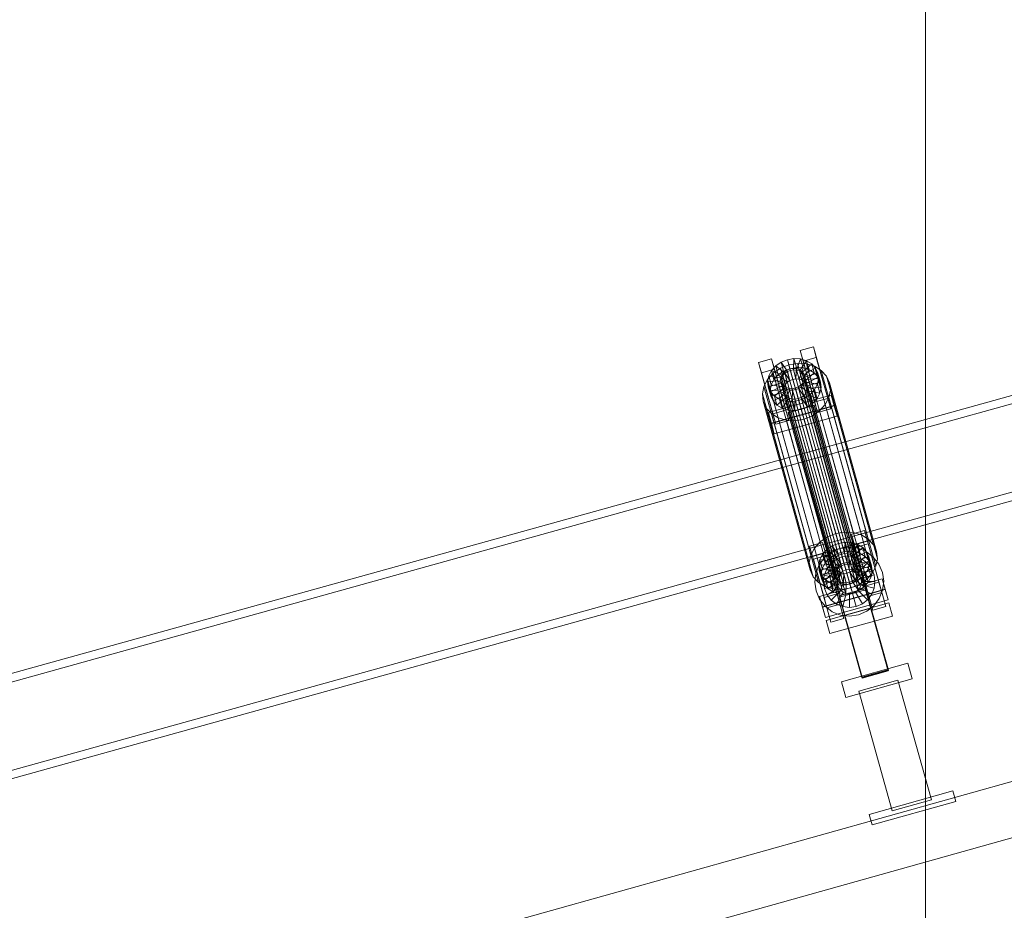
# Model space of a CAD drawing. Header units: millimetres. Extents: x -2233 to 61924, y -68080 to 6847.
# Tile 676 of 1022: x 6982 to 7708, y 1995 to 2652. Entities that reach past the tile are written whole.
import ezdxf

# ---------------------------------------------------------------- set-up
doc = ezdxf.new("R2010")
doc.units = ezdxf.units.MM
doc.layers.add('COTAS_P', color=1, linetype='Continuous', lineweight=0)
doc.layers.add('lateral_C01', color=7, linetype='Continuous', lineweight=0)
doc.dimstyles.new('R19_100', dxfattribs={"dimtxt": 250, "dimasz": 150, "dimexe": 150, "dimexo": 80, "dimgap": 100, "dimtad": 1, "dimtih": 1, "dimtoh": 1, "dimdsep": 46, "dimcen": 0.09, "dimadec": 0, "dimazin": 0, "dimtfac": 1, "dimtdec": 4, "dimtofl": 0, "dimtmove": 0, "dimatfit": 3, "dimfxl": 1, "dimtolj": 1, "dimtzin": 0, "dimarcsym": 0})

# ---------------------------------------------------------------- blocks, each defined once
blk = doc.blocks.new('DIM_R27_1')
at = {"layer": 'COTAS_P'}
for p, q in [((807.35, 1106.67), (9950.73, 3666.67)), ((9950.73, 3666.67), (9794.15, 3669.56)), ((9950.73, 3666.67), (9818.41, 3582.9)), ((10193.38, 2800), (9950.73, 3666.67)), ((807.35, 1106.67), (939.66, 1190.45)), ((1050, 240), (807.35, 1106.67)), ((807.35, 1106.67), (963.92, 1103.78))]:
    blk.add_line(p, q, dxfattribs=at)
blk.add_text('9495 P', height=250, rotation=15.64139, dxfattribs=at).set_placement((5352.08, 2482.97))
blk = doc.blocks.new('DIM_R27_24')
at = {"layer": 'COTAS_P'}
for p, q in [((6950, 4000), (7650, 4000)), ((7650, 4000), (7605, 3850)), ((7650, 1400), (7650, 4000)), ((7650, 4000), (7695, 3850)), ((7650, 1400), (7605, 1550)), ((7650, 1400), (7695, 1550)), ((6950, 1400), (7650, 1400))]:
    blk.add_line(p, q, dxfattribs=at)
blk.add_text('2600 P', height=250, rotation=90, dxfattribs=at).set_placement((7550, 2700))

msp = doc.modelspace()

# ---------------------------------------------------------------- linework, layer by layer
at = {"layer": 'lateral_C01'}
for p, q in [((8144.954, 2494.743), (7566.897, 2333.96)), ((7568.505, 2328.179), (8146.562, 2488.963)), ((7585.341, 2267.648), (8163.398, 2428.431)), ((8165.006, 2422.651), (7586.949, 2261.867)), ((7557.752, 2407.707), (7567.382, 2410.403)), ((7567.382, 2410.403), (7569.534, 2402.667)), ((7578.015, 2372.549), (7567.382, 2410.403)), ((7526.937, 2399.079), (7536.567, 2401.775)), ((7536.567, 2401.775), (7538.719, 2394.039)), ((7547.2, 2363.921), (7536.567, 2401.775)), ((7548.2, 2401.034), (7553.078, 2401.849)), ((7552.726, 2393.534), (7553.078, 2401.849)), ((7553.078, 2401.849), (7557.912, 2401.588)), ((7553.078, 2401.849), (7554.923, 2395.218)), ((7559.904, 2399.971), (7557.752, 2407.707)), ((7557.752, 2407.707), (7568.385, 2369.853)), ((7569.534, 2402.667), (7559.904, 2399.971)), ((7569.534, 2402.667), (7580.167, 2364.812)), ((7529.089, 2391.343), (7526.937, 2399.079)), ((7526.937, 2399.079), (7537.57, 2361.225)), ((7536.495, 2393.023), (7539.615, 2396.465)), ((7537.765, 2391.132), (7543.102, 2394.785)), ((7539.615, 2396.465), (7543.607, 2399.198)), ((7546.348, 2390.984), (7539.615, 2396.465)), ((7539.615, 2396.465), (7541.46, 2389.834)), ((7543.102, 2394.785), (7549.241, 2397.24)), ((7543.102, 2394.785), (7577.685, 2270.45)), ((7543.607, 2399.198), (7548.2, 2401.034)), ((7548.24, 2392.278), (7543.607, 2399.198)), ((7543.607, 2399.198), (7545.452, 2392.566)), ((7550.415, 2393.148), (7548.2, 2401.034)), ((7548.2, 2401.034), (7550.044, 2394.403)), ((7549.241, 2397.24), (7555.763, 2398.33)), ((7549.241, 2397.24), (7583.824, 2272.905)), ((7554.923, 2395.218), (7550.044, 2394.403)), ((7550.107, 2394.253), (7552.418, 2394.639)), ((7552.418, 2394.639), (7554.708, 2394.515)), ((7552.418, 2394.639), (7592.535, 2250.411)), ((7554.923, 2395.218), (7554.57, 2386.903)), ((7554.708, 2394.515), (7556.82, 2393.89)), ((7554.708, 2394.515), (7594.824, 2250.287)), ((7559.756, 2394.957), (7554.923, 2395.218)), ((7555.015, 2393.41), (7557.912, 2401.588)), ((7555.763, 2398.33), (7562.225, 2397.98)), ((7555.763, 2398.33), (7590.346, 2273.995)), ((7559.756, 2394.957), (7556.86, 2386.779)), ((7557.127, 2392.785), (7562.37, 2400.268)), ((7557.912, 2401.588), (7562.37, 2400.268)), ((7557.912, 2401.588), (7559.756, 2394.957)), ((7558.917, 2391.7), (7566.149, 2397.978)), ((7564.214, 2393.636), (7559.756, 2394.957)), ((7570.537, 2362.116), (7559.904, 2399.971)), ((7560.264, 2390.231), (7568.992, 2394.876)), ((7562.225, 2397.98), (7568.184, 2396.215)), ((7562.225, 2397.98), (7596.808, 2273.645)), ((7562.37, 2400.268), (7566.149, 2397.978)), ((7562.37, 2400.268), (7564.214, 2393.636)), ((7566.149, 2397.978), (7568.992, 2394.876)), ((7566.149, 2397.978), (7567.994, 2391.347)), ((7568.184, 2396.215), (7573.237, 2393.155)), ((7568.184, 2396.215), (7602.768, 2271.88)), ((7568.992, 2394.876), (7570.705, 2391.173)), ((7568.992, 2394.876), (7570.836, 2388.245)), ((7538.719, 2394.039), (7529.089, 2391.343)), ((7539.722, 2353.488), (7529.089, 2391.343)), ((7533.594, 2386.53), (7537.765, 2391.132)), ((7533.646, 2384.98), (7534.459, 2389.106)), ((7534.459, 2389.106), (7536.495, 2393.023)), ((7543.906, 2387.497), (7534.459, 2389.106)), ((7534.459, 2389.106), (7536.303, 2382.474)), ((7544.87, 2389.353), (7536.495, 2393.023)), ((7536.495, 2393.023), (7538.339, 2386.392)), ((7537.765, 2391.132), (7572.348, 2266.797)), ((7541.46, 2389.834), (7538.339, 2386.392)), ((7538.719, 2394.039), (7549.352, 2356.185)), ((7545.452, 2392.566), (7541.46, 2389.834)), ((7541.46, 2389.834), (7548.193, 2384.352)), ((7543.214, 2386.648), (7543.599, 2388.603)), ((7543.906, 2387.497), (7543.521, 2385.543)), ((7543.599, 2388.603), (7544.563, 2390.458)), ((7543.599, 2388.603), (7583.715, 2244.374)), ((7544.87, 2389.353), (7543.906, 2387.497)), ((7545.75, 2380.866), (7543.906, 2387.497)), ((7544.563, 2390.458), (7546.041, 2392.089)), ((7544.563, 2390.458), (7584.679, 2246.23)), ((7546.348, 2390.984), (7544.87, 2389.353)), ((7546.715, 2382.722), (7544.87, 2389.353)), ((7550.044, 2394.403), (7545.452, 2392.566)), ((7545.452, 2392.566), (7550.084, 2385.647)), ((7546.041, 2392.089), (7547.932, 2393.383)), ((7546.041, 2392.089), (7586.157, 2247.86)), ((7548.24, 2392.278), (7546.348, 2390.984)), ((7548.193, 2384.352), (7546.348, 2390.984)), ((7547.932, 2393.383), (7550.107, 2394.253)), ((7547.932, 2393.383), (7588.048, 2249.155)), ((7550.415, 2393.148), (7548.24, 2392.278)), ((7550.084, 2385.647), (7548.24, 2392.278)), ((7550.044, 2394.403), (7552.259, 2386.517)), ((7550.107, 2394.253), (7590.224, 2250.025)), ((7552.726, 2393.534), (7550.415, 2393.148)), ((7552.259, 2386.517), (7550.415, 2393.148)), ((7555.015, 2393.41), (7552.726, 2393.534)), ((7554.57, 2386.903), (7552.726, 2393.534)), ((7557.127, 2392.785), (7555.015, 2393.41)), ((7556.86, 2386.779), (7555.015, 2393.41)), ((7556.82, 2393.89), (7558.61, 2392.806)), ((7556.82, 2393.89), (7596.936, 2249.662)), ((7558.917, 2391.7), (7557.127, 2392.785)), ((7558.971, 2386.153), (7557.127, 2392.785)), ((7558.61, 2392.806), (7559.956, 2391.336)), ((7558.61, 2392.806), (7598.726, 2248.577)), ((7560.264, 2390.231), (7558.917, 2391.7)), ((7560.762, 2385.069), (7558.917, 2391.7)), ((7564.214, 2393.636), (7558.971, 2386.153)), ((7559.956, 2391.336), (7560.768, 2389.582)), ((7559.956, 2391.336), (7600.073, 2247.108)), ((7561.075, 2388.477), (7560.264, 2390.231)), ((7562.108, 2383.6), (7560.264, 2390.231)), ((7560.988, 2387.662), (7560.603, 2385.708)), ((7567.994, 2391.347), (7560.762, 2385.069)), ((7560.768, 2389.582), (7560.988, 2387.662)), ((7600.884, 2245.353), (7560.768, 2389.582)), ((7560.988, 2387.662), (7601.105, 2243.434)), ((7570.705, 2391.173), (7561.075, 2388.477)), ((7561.075, 2388.477), (7562.919, 2381.845)), ((7561.296, 2386.557), (7561.075, 2388.477)), ((7570.836, 2388.245), (7562.108, 2383.6)), ((7567.994, 2391.347), (7564.214, 2393.636)), ((7570.836, 2388.245), (7567.994, 2391.347)), ((7572.549, 2384.542), (7570.705, 2391.173)), ((7570.705, 2391.173), (7571.171, 2387.12)), ((7572.549, 2384.542), (7570.836, 2388.245)), ((7573.237, 2393.155), (7577.037, 2389.008)), ((7573.237, 2393.155), (7607.82, 2268.82)), ((7577.037, 2389.008), (7579.327, 2384.057)), ((7577.037, 2389.008), (7611.62, 2264.673)), ((7529.785, 2375.778), (7530.872, 2381.293)), ((7530.872, 2381.293), (7533.594, 2386.53)), ((7530.872, 2381.293), (7565.455, 2256.959)), ((7533.594, 2386.53), (7568.177, 2262.196)), ((7543.521, 2385.543), (7533.646, 2384.98)), ((7533.646, 2384.98), (7535.491, 2378.349)), ((7534.112, 2380.927), (7533.646, 2384.98)), ((7543.742, 2383.623), (7534.112, 2380.927)), ((7534.112, 2380.927), (7535.956, 2374.296)), ((7535.825, 2377.224), (7534.112, 2380.927)), ((7536.303, 2382.474), (7535.491, 2378.349)), ((7544.553, 2381.869), (7535.825, 2377.224)), ((7538.339, 2386.392), (7536.303, 2382.474)), ((7536.303, 2382.474), (7545.75, 2380.866)), ((7538.339, 2386.392), (7546.715, 2382.722)), ((7545.9, 2380.4), (7538.668, 2374.122)), ((7543.434, 2384.729), (7543.214, 2386.648)), ((7543.214, 2386.648), (7583.33, 2242.42)), ((7544.246, 2382.974), (7543.434, 2384.729)), ((7543.434, 2384.729), (7583.551, 2240.5)), ((7545.365, 2378.912), (7543.521, 2385.543)), ((7543.521, 2385.543), (7543.742, 2383.623)), ((7545.586, 2376.992), (7543.742, 2383.623)), ((7543.742, 2383.623), (7544.553, 2381.869)), ((7545.592, 2381.505), (7544.246, 2382.974)), ((7544.246, 2382.974), (7584.362, 2238.746)), ((7546.397, 2375.238), (7544.553, 2381.869)), ((7544.553, 2381.869), (7545.9, 2380.4)), ((7545.365, 2378.912), (7545.75, 2380.866)), ((7547.382, 2380.421), (7545.592, 2381.505)), ((7545.592, 2381.505), (7585.709, 2237.277)), ((7545.75, 2380.866), (7546.715, 2382.722)), ((7547.744, 2373.769), (7545.9, 2380.4)), ((7545.9, 2380.4), (7547.69, 2379.315)), ((7546.715, 2382.722), (7548.193, 2384.352)), ((7549.494, 2379.795), (7547.382, 2380.421)), ((7547.382, 2380.421), (7587.499, 2236.192)), ((7548.193, 2384.352), (7550.084, 2385.647)), ((7550.084, 2385.647), (7552.259, 2386.517)), ((7554.095, 2380.058), (7551.784, 2379.671)), ((7552.259, 2386.517), (7554.57, 2386.903)), ((7556.27, 2380.927), (7554.095, 2380.058)), ((7554.095, 2380.058), (7594.211, 2235.829)), ((7554.57, 2386.903), (7556.86, 2386.779)), ((7558.161, 2382.222), (7556.27, 2380.927)), ((7556.27, 2380.927), (7596.386, 2236.699)), ((7556.577, 2379.822), (7558.468, 2381.117)), ((7556.86, 2386.779), (7558.971, 2386.153)), ((7559.639, 2383.852), (7558.161, 2382.222)), ((7558.161, 2382.222), (7598.277, 2237.993)), ((7558.468, 2381.117), (7559.946, 2382.747)), ((7558.468, 2381.117), (7565.201, 2375.635)), ((7560.313, 2374.485), (7558.468, 2381.117)), ((7558.971, 2386.153), (7560.762, 2385.069)), ((7560.603, 2385.708), (7559.639, 2383.852)), ((7559.639, 2383.852), (7599.755, 2239.624)), ((7559.946, 2382.747), (7560.911, 2384.603)), ((7559.946, 2382.747), (7568.322, 2379.077)), ((7561.791, 2376.116), (7559.946, 2382.747)), ((7560.603, 2385.708), (7600.72, 2241.48)), ((7560.762, 2385.069), (7562.108, 2383.6)), ((7560.911, 2384.603), (7561.296, 2386.557)), ((7560.911, 2384.603), (7570.358, 2382.994)), ((7562.755, 2377.971), (7560.911, 2384.603)), ((7561.296, 2386.557), (7571.171, 2387.12)), ((7563.14, 2379.926), (7561.296, 2386.557)), ((7562.108, 2383.6), (7562.919, 2381.845)), ((7562.919, 2381.845), (7572.549, 2384.542)), ((7562.919, 2381.845), (7563.14, 2379.926)), ((7573.015, 2380.489), (7563.14, 2379.926)), ((7570.358, 2382.994), (7568.322, 2379.077)), ((7571.171, 2387.12), (7570.358, 2382.994)), ((7570.358, 2382.994), (7572.202, 2376.363)), ((7571.171, 2387.12), (7573.015, 2380.489)), ((7572.202, 2376.363), (7573.015, 2380.489)), ((7573.015, 2380.489), (7572.549, 2384.542)), ((7579.327, 2384.057), (7579.95, 2378.639)), ((7613.91, 2259.722), (7579.327, 2384.057)), ((7530.408, 2370.36), (7529.785, 2375.778)), ((7529.785, 2375.778), (7564.368, 2251.443)), ((7534.238, 2361.993), (7580.461, 2374.935)), ((7535.491, 2378.349), (7545.365, 2378.912)), ((7535.491, 2378.349), (7535.956, 2374.296)), ((7535.825, 2377.224), (7537.669, 2370.593)), ((7538.668, 2374.122), (7535.825, 2377.224)), ((7535.956, 2374.296), (7545.586, 2376.992)), ((7535.956, 2374.296), (7537.669, 2370.593)), ((7537.669, 2370.593), (7546.397, 2375.238)), ((7538.668, 2374.122), (7540.512, 2367.49)), ((7542.447, 2371.832), (7538.668, 2374.122)), ((7540.512, 2367.49), (7547.744, 2373.769)), ((7547.69, 2379.315), (7542.447, 2371.832)), ((7545.586, 2376.992), (7545.365, 2378.912)), ((7546.397, 2375.238), (7545.586, 2376.992)), ((7547.744, 2373.769), (7546.397, 2375.238)), ((7549.802, 2378.69), (7546.905, 2370.512)), ((7549.534, 2372.684), (7547.69, 2379.315)), ((7547.69, 2379.315), (7549.802, 2378.69)), ((7549.534, 2372.684), (7547.744, 2373.769)), ((7551.784, 2379.671), (7549.494, 2379.795)), ((7549.494, 2379.795), (7589.61, 2235.567)), ((7551.646, 2372.059), (7549.802, 2378.69)), ((7549.802, 2378.69), (7552.091, 2378.566)), ((7552.091, 2378.566), (7551.738, 2370.251)), ((7551.784, 2379.671), (7591.9, 2235.443)), ((7552.091, 2378.566), (7554.402, 2378.952)), ((7553.935, 2371.935), (7552.091, 2378.566)), ((7554.402, 2378.952), (7556.577, 2379.822)), ((7554.402, 2378.952), (7556.617, 2371.066)), ((7556.246, 2372.321), (7554.402, 2378.952)), ((7558.422, 2373.191), (7556.246, 2372.321)), ((7556.577, 2379.822), (7561.209, 2372.902)), ((7558.422, 2373.191), (7556.577, 2379.822)), ((7561.209, 2372.902), (7556.617, 2371.066)), ((7560.313, 2374.485), (7558.422, 2373.191)), ((7563.054, 2366.271), (7558.422, 2373.191)), ((7561.791, 2376.116), (7560.313, 2374.485)), ((7567.046, 2369.004), (7560.313, 2374.485)), ((7565.201, 2375.635), (7561.209, 2372.902)), ((7561.209, 2372.902), (7563.054, 2366.271)), ((7562.755, 2377.971), (7561.791, 2376.116)), ((7570.166, 2372.446), (7561.791, 2376.116)), ((7563.14, 2379.926), (7562.755, 2377.971)), ((7572.202, 2376.363), (7562.755, 2377.971)), ((7568.322, 2379.077), (7565.201, 2375.635)), ((7565.201, 2375.635), (7567.046, 2369.004)), ((7568.322, 2379.077), (7570.166, 2372.446)), ((7570.166, 2372.446), (7572.202, 2376.363)), ((7578.863, 2373.124), (7576.142, 2367.887)), ((7579.95, 2378.639), (7578.863, 2373.124)), ((7578.863, 2373.124), (7613.446, 2248.789)), ((7579.95, 2378.639), (7614.533, 2254.304)), ((7580.461, 2374.935), (7582.613, 2367.198)), ((7582.676, 2367.048), (7580.461, 2374.935)), ((7532.698, 2365.409), (7530.408, 2370.36)), ((7530.408, 2370.36), (7564.991, 2246.025)), ((7582.613, 2367.198), (7536.39, 2354.257)), ((7582.676, 2367.048), (7536.453, 2354.107)), ((7537.669, 2370.593), (7540.512, 2367.49)), ((7540.512, 2367.49), (7544.291, 2365.201)), ((7542.447, 2371.832), (7544.291, 2365.201)), ((7546.905, 2370.512), (7542.447, 2371.832)), ((7544.291, 2365.201), (7549.534, 2372.684)), ((7546.905, 2370.512), (7548.75, 2363.881)), ((7551.738, 2370.251), (7546.905, 2370.512)), ((7548.75, 2363.881), (7551.646, 2372.059)), ((7548.761, 2362.022), (7568.021, 2367.415)), ((7568.089, 2367.17), (7548.83, 2361.777)), ((7551.646, 2372.059), (7549.534, 2372.684)), ((7553.935, 2371.935), (7551.646, 2372.059)), ((7556.617, 2371.066), (7551.738, 2370.251)), ((7551.738, 2370.251), (7553.583, 2363.62)), ((7553.583, 2363.62), (7553.935, 2371.935)), ((7556.246, 2372.321), (7553.935, 2371.935)), ((7558.462, 2364.435), (7556.246, 2372.321)), ((7556.617, 2371.066), (7558.462, 2364.435)), ((7558.462, 2364.435), (7563.054, 2366.271)), ((7563.054, 2366.271), (7567.046, 2369.004)), ((7567.046, 2369.004), (7570.166, 2372.446)), ((7568.021, 2367.415), (7568.089, 2367.17)), ((7622.652, 2172.304), (7568.021, 2367.415)), ((7568.089, 2367.17), (7622.721, 2172.059)), ((7578.015, 2372.549), (7568.385, 2369.853)), ((7568.385, 2369.853), (7570.537, 2362.116)), ((7576.142, 2367.887), (7571.97, 2363.285)), ((7576.142, 2367.887), (7610.725, 2243.552)), ((7580.167, 2364.812), (7578.015, 2372.549)), ((7582.613, 2367.198), (7584.828, 2359.312)), ((7584.828, 2359.312), (7582.676, 2367.048)), ((7536.498, 2361.262), (7532.698, 2365.409)), ((7532.698, 2365.409), (7567.281, 2241.074)), ((7536.39, 2354.257), (7534.238, 2361.993)), ((7534.238, 2361.993), (7536.453, 2354.107)), ((7541.551, 2358.202), (7536.498, 2361.262)), ((7536.498, 2361.262), (7571.081, 2236.927)), ((7547.2, 2363.921), (7537.57, 2361.225)), ((7537.57, 2361.225), (7539.722, 2353.488)), ((7538.605, 2346.371), (7584.828, 2359.312)), ((7544.291, 2365.201), (7548.75, 2363.881)), ((7549.352, 2356.185), (7547.2, 2363.921)), ((7548.75, 2363.881), (7553.583, 2363.62)), ((7548.83, 2361.777), (7548.761, 2362.022)), ((7603.393, 2166.912), (7548.761, 2362.022)), ((7603.462, 2166.666), (7548.83, 2361.777)), ((7553.583, 2363.62), (7558.462, 2364.435)), ((7566.633, 2359.632), (7560.494, 2357.177)), ((7571.97, 2363.285), (7566.633, 2359.632)), ((7566.633, 2359.632), (7601.216, 2235.297)), ((7570.537, 2362.116), (7580.167, 2364.812)), ((7571.97, 2363.285), (7606.553, 2238.95)), ((7538.605, 2346.371), (7536.39, 2354.257)), ((7536.453, 2354.107), (7538.605, 2346.371)), ((7539.722, 2353.488), (7549.352, 2356.185)), ((7547.511, 2356.437), (7541.551, 2358.202)), ((7541.551, 2358.202), (7576.134, 2233.867)), ((7553.972, 2356.087), (7547.511, 2356.437)), ((7547.511, 2356.437), (7582.094, 2232.102)), ((7560.494, 2357.177), (7553.972, 2356.087)), ((7553.972, 2356.087), (7588.555, 2231.753)), ((7560.494, 2357.177), (7595.077, 2232.842)), ((7566.897, 2333.96), (6622.738, 2071.346)), ((7585.341, 2267.648), (7566.897, 2333.96)), ((7566.897, 2333.96), (7568.505, 2328.179)), ((6624.345, 2065.566), (7568.505, 2328.179)), ((7568.505, 2328.179), (7586.949, 2261.867)), ((7217.04, 1951.095), (8372.601, 2274.634)), ((7583.824, 2272.905), (7577.685, 2270.45)), ((7590.346, 2273.995), (7583.824, 2272.905)), ((7596.808, 2273.645), (7590.346, 2273.995)), ((7595.41, 2272.32), (7605.039, 2275.016)), ((7597.561, 2264.584), (7595.41, 2272.32)), ((7595.41, 2272.32), (7606.042, 2234.466)), ((7602.768, 2271.88), (7596.808, 2273.645)), ((7607.82, 2268.82), (7602.768, 2271.88)), ((7605.039, 2275.016), (7607.191, 2267.28)), ((7615.672, 2237.162), (7605.039, 2275.016)), ((6641.182, 2005.035), (7585.341, 2267.648)), ((7564.595, 2263.693), (7574.224, 2266.389)), ((7572.348, 2266.797), (7568.177, 2262.196)), ((7577.685, 2270.45), (7572.348, 2266.797)), ((7574.224, 2266.389), (7576.376, 2258.652)), ((7584.857, 2228.534), (7574.224, 2266.389)), ((7581.265, 2263.811), (7585.857, 2265.647)), ((7585.857, 2265.647), (7590.736, 2266.463)), ((7588.072, 2257.761), (7585.857, 2265.647)), ((7585.857, 2265.647), (7587.701, 2259.016)), ((7590.383, 2258.147), (7590.736, 2266.463)), ((7590.736, 2266.463), (7595.569, 2266.201)), ((7590.736, 2266.463), (7592.58, 2259.831)), ((7592.672, 2258.023), (7595.569, 2266.201)), ((7594.784, 2257.398), (7600.027, 2264.881)), ((7595.569, 2266.201), (7600.027, 2264.881)), ((7595.569, 2266.201), (7597.413, 2259.57)), ((7607.191, 2267.28), (7597.561, 2264.584)), ((7608.194, 2226.729), (7597.561, 2264.584)), ((7598.189, 2262.522), (7607.819, 2265.218)), ((7600.027, 2264.881), (7603.806, 2262.592)), ((7600.027, 2264.881), (7601.871, 2258.25)), ((7607.191, 2267.28), (7617.824, 2229.426)), ((7620.76, 2218.996), (7607.819, 2265.218)), ((7611.62, 2264.673), (7607.82, 2268.82)), ((7613.91, 2259.722), (7611.62, 2264.673)), ((7586.949, 2261.867), (6642.79, 1999.254)), ((7565.455, 2256.959), (7564.368, 2251.443)), ((7566.746, 2255.956), (7564.595, 2263.693)), ((7564.595, 2263.693), (7575.227, 2225.838)), ((7568.177, 2262.196), (7565.455, 2256.959)), ((7576.376, 2258.652), (7566.746, 2255.956)), ((7572.116, 2253.719), (7574.152, 2257.636)), ((7574.152, 2257.636), (7577.272, 2261.079)), ((7582.527, 2253.966), (7574.152, 2257.636)), ((7574.152, 2257.636), (7575.996, 2251.005)), ((7575.637, 2255.166), (7580.852, 2259.261)), ((7576.376, 2258.652), (7587.009, 2220.798)), ((7577.272, 2261.079), (7581.265, 2263.811)), ((7584.006, 2255.597), (7577.272, 2261.079)), ((7577.272, 2261.079), (7579.117, 2254.447)), ((7583.109, 2257.18), (7579.117, 2254.447)), ((7580.852, 2259.261), (7586.949, 2261.867)), ((7585.897, 2256.891), (7581.265, 2263.811)), ((7581.265, 2263.811), (7583.109, 2257.18)), ((7587.701, 2259.016), (7583.109, 2257.18)), ((7583.109, 2257.18), (7587.741, 2250.26)), ((7585.897, 2256.891), (7584.006, 2255.597)), ((7588.072, 2257.761), (7585.897, 2256.891)), ((7587.741, 2250.26), (7585.897, 2256.891)), ((7586.949, 2261.867), (7593.513, 2262.806)), ((7592.58, 2259.831), (7587.701, 2259.016)), ((7587.701, 2259.016), (7589.916, 2251.13)), ((7590.383, 2258.147), (7588.072, 2257.761)), ((7589.916, 2251.13), (7588.072, 2257.761)), ((7592.672, 2258.023), (7590.383, 2258.147)), ((7592.227, 2251.516), (7590.383, 2258.147)), ((7592.58, 2259.831), (7592.227, 2251.516)), ((7597.413, 2259.57), (7592.58, 2259.831)), ((7594.784, 2257.398), (7592.672, 2258.023)), ((7594.517, 2251.392), (7592.672, 2258.023)), ((7593.513, 2262.806), (7600.096, 2262.014)), ((7597.413, 2259.57), (7594.517, 2251.392)), ((7596.574, 2256.314), (7594.784, 2257.398)), ((7596.628, 2250.767), (7594.784, 2257.398)), ((7596.574, 2256.314), (7603.806, 2262.592)), ((7601.871, 2258.25), (7596.628, 2250.767)), ((7601.871, 2258.25), (7597.413, 2259.57)), ((7597.921, 2254.844), (7606.649, 2259.49)), ((7598.189, 2262.522), (7611.13, 2216.299)), ((7600.096, 2262.014), (7606.25, 2259.546)), ((7605.651, 2255.961), (7601.871, 2258.25)), ((7603.806, 2262.592), (7606.649, 2259.49)), ((7603.806, 2262.592), (7605.651, 2255.961)), ((7606.25, 2259.546), (7611.556, 2255.568)), ((7606.649, 2259.49), (7608.362, 2255.786)), ((7606.649, 2259.49), (7608.494, 2252.858)), ((7614.533, 2254.304), (7613.91, 2259.722)), ((7564.368, 2251.443), (7564.991, 2246.025)), ((7577.379, 2218.102), (7566.746, 2255.956)), ((7567.374, 2253.894), (7577.004, 2256.59)), ((7567.374, 2253.894), (7580.315, 2207.672)), ((7569.191, 2243.707), (7571.66, 2249.861)), ((7571.303, 2249.593), (7572.116, 2253.719)), ((7581.178, 2250.156), (7571.303, 2249.593)), ((7571.303, 2249.593), (7573.148, 2242.962)), ((7571.769, 2245.541), (7571.303, 2249.593)), ((7571.66, 2249.861), (7575.637, 2255.166)), ((7581.563, 2252.111), (7572.116, 2253.719)), ((7572.116, 2253.719), (7573.96, 2247.088)), ((7575.996, 2251.005), (7573.96, 2247.088)), ((7579.117, 2254.447), (7575.996, 2251.005)), ((7575.996, 2251.005), (7584.372, 2247.335)), ((7589.945, 2210.368), (7577.004, 2256.59)), ((7577.238, 2246.723), (7580.213, 2250.692)), ((7579.117, 2254.447), (7585.85, 2248.966)), ((7580.213, 2250.692), (7584.114, 2253.755)), ((7587.363, 2243.7), (7580.213, 2250.692)), ((7581.563, 2252.111), (7581.178, 2250.156)), ((7583.023, 2243.525), (7581.178, 2250.156)), ((7581.178, 2250.156), (7581.399, 2248.237)), ((7582.527, 2253.966), (7581.563, 2252.111)), ((7583.407, 2245.48), (7581.563, 2252.111)), ((7584.006, 2255.597), (7582.527, 2253.966)), ((7584.372, 2247.335), (7582.527, 2253.966)), ((7585.85, 2248.966), (7584.006, 2255.597)), ((7584.114, 2253.755), (7588.675, 2255.704)), ((7589.21, 2245.151), (7584.114, 2253.755)), ((7585.85, 2248.966), (7587.741, 2250.26)), ((7587.741, 2250.26), (7589.916, 2251.13)), ((7590.224, 2250.025), (7588.048, 2249.155)), ((7588.675, 2255.704), (7593.585, 2256.407)), ((7591.371, 2246.075), (7588.675, 2255.704)), ((7589.916, 2251.13), (7592.227, 2251.516)), ((7592.535, 2250.411), (7590.224, 2250.025)), ((7592.227, 2251.516), (7594.517, 2251.392)), ((7594.824, 2250.287), (7592.535, 2250.411)), ((7593.697, 2246.407), (7593.585, 2256.407)), ((7593.585, 2256.407), (7598.509, 2255.814)), ((7594.517, 2251.392), (7596.628, 2250.767)), ((7596.936, 2249.662), (7594.824, 2250.287)), ((7596.029, 2246.127), (7598.509, 2255.814)), ((7597.921, 2254.844), (7596.574, 2256.314)), ((7598.419, 2249.682), (7596.574, 2256.314)), ((7596.628, 2250.767), (7598.419, 2249.682)), ((7598.726, 2248.577), (7596.936, 2249.662)), ((7598.732, 2253.09), (7597.921, 2254.844)), ((7599.765, 2248.213), (7597.921, 2254.844)), ((7598.21, 2245.252), (7603.113, 2253.968)), ((7605.651, 2255.961), (7598.419, 2249.682)), ((7598.419, 2249.682), (7599.765, 2248.213)), ((7598.509, 2255.814), (7603.113, 2253.968)), ((7598.568, 2249.216), (7598.953, 2251.17)), ((7608.362, 2255.786), (7598.732, 2253.09)), ((7598.732, 2253.09), (7600.577, 2246.459)), ((7598.953, 2251.17), (7598.732, 2253.09)), ((7598.953, 2251.17), (7608.828, 2251.733)), ((7600.797, 2244.539), (7598.953, 2251.17)), ((7608.494, 2252.858), (7599.765, 2248.213)), ((7600.09, 2243.843), (7607.081, 2250.992)), ((7603.113, 2253.968), (7607.081, 2250.992)), ((7608.494, 2252.858), (7605.651, 2255.961)), ((7607.081, 2250.992), (7610.145, 2247.091)), ((7608.828, 2251.733), (7608.015, 2247.608)), ((7610.206, 2249.155), (7608.362, 2255.786)), ((7608.362, 2255.786), (7608.828, 2251.733)), ((7610.206, 2249.155), (7608.494, 2252.858)), ((7608.828, 2251.733), (7610.672, 2245.102)), ((7611.556, 2255.568), (7615.651, 2250.353)), ((7613.446, 2248.789), (7614.533, 2254.304)), ((7615.651, 2250.353), (7618.257, 2244.256)), ((7564.991, 2246.025), (7567.281, 2241.074)), ((7568.399, 2237.123), (7569.191, 2243.707)), ((7581.399, 2248.237), (7571.769, 2245.541)), ((7571.769, 2245.541), (7573.614, 2238.909)), ((7573.482, 2241.837), (7571.769, 2245.541)), ((7573.96, 2247.088), (7573.148, 2242.962)), ((7573.148, 2242.962), (7583.023, 2243.525)), ((7573.148, 2242.962), (7573.614, 2238.909)), ((7582.21, 2246.482), (7573.482, 2241.837)), ((7573.96, 2247.088), (7583.407, 2245.48)), ((7575.391, 2242.12), (7577.238, 2246.723)), ((7583.557, 2245.013), (7576.325, 2238.735)), ((7585.953, 2241.82), (7577.238, 2246.723)), ((7585.347, 2243.929), (7580.104, 2236.446)), ((7583.243, 2241.606), (7581.399, 2248.237)), ((7581.399, 2248.237), (7582.21, 2246.482)), ((7584.054, 2239.851), (7582.21, 2246.482)), ((7582.21, 2246.482), (7583.557, 2245.013)), ((7583.023, 2243.525), (7583.407, 2245.48)), ((7583.243, 2241.606), (7583.023, 2243.525)), ((7583.715, 2244.374), (7583.33, 2242.42)), ((7583.33, 2242.42), (7583.551, 2240.5)), ((7583.407, 2245.48), (7584.372, 2247.335)), ((7585.401, 2238.382), (7583.557, 2245.013)), ((7583.557, 2245.013), (7585.347, 2243.929)), ((7584.679, 2246.23), (7583.715, 2244.374)), ((7584.372, 2247.335), (7585.85, 2248.966)), ((7587.459, 2243.303), (7584.562, 2235.125)), ((7586.157, 2247.86), (7584.679, 2246.23)), ((7587.191, 2237.297), (7585.347, 2243.929)), ((7585.347, 2243.929), (7587.459, 2243.303)), ((7585.953, 2241.82), (7587.363, 2243.7)), ((7588.048, 2249.155), (7586.157, 2247.86)), ((7587.363, 2243.7), (7589.21, 2245.151)), ((7589.303, 2236.672), (7587.459, 2243.303)), ((7587.459, 2243.303), (7589.748, 2243.179)), ((7589.21, 2245.151), (7591.371, 2246.075)), ((7589.748, 2243.179), (7589.395, 2234.864)), ((7589.748, 2243.179), (7592.059, 2243.566)), ((7591.593, 2236.548), (7589.748, 2243.179)), ((7591.371, 2246.075), (7593.697, 2246.407)), ((7592.059, 2243.566), (7594.234, 2244.435)), ((7592.059, 2243.566), (7594.274, 2235.679)), ((7593.904, 2236.934), (7592.059, 2243.566)), ((7593.697, 2246.407), (7596.029, 2246.127)), ((7594.234, 2244.435), (7596.125, 2245.73)), ((7594.234, 2244.435), (7598.866, 2237.516)), ((7596.079, 2237.804), (7594.234, 2244.435)), ((7596.029, 2246.127), (7598.21, 2245.252)), ((7596.125, 2245.73), (7597.603, 2247.36)), ((7596.125, 2245.73), (7602.859, 2240.248)), ((7597.97, 2239.099), (7596.125, 2245.73)), ((7597.603, 2247.36), (7598.568, 2249.216)), ((7597.603, 2247.36), (7605.979, 2243.69)), ((7599.448, 2240.729), (7597.603, 2247.36)), ((7598.21, 2245.252), (7600.09, 2243.843)), ((7598.568, 2249.216), (7608.015, 2247.608)), ((7600.412, 2242.585), (7598.568, 2249.216)), ((7600.073, 2247.108), (7598.726, 2248.577)), ((7600.412, 2242.585), (7599.448, 2240.729)), ((7599.765, 2248.213), (7600.577, 2246.459)), ((7600.884, 2245.353), (7600.073, 2247.108)), ((7600.09, 2243.843), (7601.541, 2241.995)), ((7600.797, 2244.539), (7600.412, 2242.585)), ((7609.859, 2240.976), (7600.412, 2242.585)), ((7600.577, 2246.459), (7610.206, 2249.155)), ((7600.577, 2246.459), (7600.797, 2244.539)), ((7600.72, 2241.48), (7601.105, 2243.434)), ((7610.672, 2245.102), (7600.797, 2244.539)), ((7601.105, 2243.434), (7600.884, 2245.353)), ((7601.541, 2241.995), (7610.145, 2247.091)), ((7612.094, 2242.531), (7602.464, 2239.834)), ((7605.979, 2243.69), (7602.859, 2240.248)), ((7608.015, 2247.608), (7605.979, 2243.69)), ((7605.979, 2243.69), (7607.823, 2237.059)), ((7606.553, 2238.95), (7610.725, 2243.552)), ((7608.015, 2247.608), (7609.859, 2240.976)), ((7609.859, 2240.976), (7610.672, 2245.102)), ((7610.145, 2247.091), (7612.094, 2242.531)), ((7610.672, 2245.102), (7610.206, 2249.155)), ((7610.725, 2243.552), (7613.446, 2248.789)), ((7612.094, 2242.531), (7612.796, 2237.62)), ((7618.257, 2244.256), (7619.196, 2237.692)), ((7227.824, 1912.577), (8383.386, 2236.115)), ((7567.281, 2241.074), (7571.081, 2236.927)), ((7569.338, 2230.56), (7568.399, 2237.123)), ((7571.081, 2236.927), (7576.134, 2233.867)), ((7571.895, 2226.607), (7618.118, 2239.548)), ((7573.482, 2241.837), (7575.326, 2235.206)), ((7576.325, 2238.735), (7573.482, 2241.837)), ((7573.614, 2238.909), (7583.243, 2241.606)), ((7573.614, 2238.909), (7575.326, 2235.206)), ((7574.799, 2237.195), (7575.391, 2242.12)), ((7584.798, 2237.307), (7574.799, 2237.195)), ((7575.501, 2232.285), (7574.799, 2237.195)), ((7575.326, 2235.206), (7584.054, 2239.851)), ((7575.326, 2235.206), (7578.169, 2232.104)), ((7585.079, 2239.64), (7575.391, 2242.12)), ((7585.131, 2234.981), (7575.501, 2232.285)), ((7576.325, 2238.735), (7578.169, 2232.104)), ((7580.104, 2236.446), (7576.325, 2238.735)), ((7578.169, 2232.104), (7585.401, 2238.382)), ((7580.104, 2236.446), (7581.948, 2229.815)), ((7584.562, 2235.125), (7580.104, 2236.446)), ((7581.948, 2229.815), (7587.191, 2237.297)), ((7584.054, 2239.851), (7583.243, 2241.606)), ((7583.551, 2240.5), (7584.362, 2238.746)), ((7585.401, 2238.382), (7584.054, 2239.851)), ((7584.362, 2238.746), (7585.709, 2237.277)), ((7584.562, 2235.125), (7586.407, 2228.494)), ((7589.395, 2234.864), (7584.562, 2235.125)), ((7584.798, 2237.307), (7585.079, 2239.64)), ((7585.131, 2234.981), (7584.798, 2237.307)), ((7585.079, 2239.64), (7585.953, 2241.82)), ((7586.054, 2232.821), (7585.131, 2234.981)), ((7587.191, 2237.297), (7585.401, 2238.382)), ((7585.709, 2237.277), (7587.499, 2236.192)), ((7586.407, 2228.494), (7589.303, 2236.672)), ((7589.303, 2236.672), (7587.191, 2237.297)), ((7587.499, 2236.192), (7589.61, 2235.567)), ((7591.593, 2236.548), (7589.303, 2236.672)), ((7594.274, 2235.679), (7589.395, 2234.864)), ((7589.61, 2235.567), (7591.9, 2235.443)), ((7591.24, 2228.233), (7591.593, 2236.548)), ((7593.904, 2236.934), (7591.593, 2236.548)), ((7591.9, 2235.443), (7594.211, 2235.829)), ((7596.079, 2237.804), (7593.904, 2236.934)), ((7596.119, 2229.048), (7593.904, 2236.934)), ((7594.211, 2235.829), (7596.386, 2236.699)), ((7598.866, 2237.516), (7594.274, 2235.679)), ((7594.274, 2235.679), (7596.119, 2229.048)), ((7595.077, 2232.842), (7601.216, 2235.297)), ((7597.97, 2239.099), (7596.079, 2237.804)), ((7600.711, 2230.885), (7596.079, 2237.804)), ((7596.386, 2236.699), (7598.277, 2237.993)), ((7599.448, 2240.729), (7597.97, 2239.099)), ((7604.703, 2233.617), (7597.97, 2239.099)), ((7598.277, 2237.993), (7599.755, 2239.624)), ((7602.859, 2240.248), (7598.866, 2237.516)), ((7598.866, 2237.516), (7600.711, 2230.885)), ((7607.823, 2237.059), (7599.448, 2240.729)), ((7599.755, 2239.624), (7600.72, 2241.48)), ((7601.216, 2235.297), (7606.553, 2238.95)), ((7601.541, 2241.995), (7602.464, 2239.834)), ((7602.516, 2235.176), (7601.642, 2232.995)), ((7602.464, 2239.834), (7602.797, 2237.509)), ((7602.797, 2237.509), (7602.516, 2235.176)), ((7602.516, 2235.176), (7612.204, 2232.696)), ((7602.797, 2237.509), (7612.796, 2237.62)), ((7602.859, 2240.248), (7604.703, 2233.617)), ((7604.703, 2233.617), (7607.823, 2237.059)), ((7615.672, 2237.162), (7606.042, 2234.466)), ((7607.823, 2237.059), (7609.859, 2240.976)), ((7612.796, 2237.62), (7612.204, 2232.696)), ((7617.824, 2229.426), (7615.672, 2237.162)), ((7618.118, 2239.548), (7620.27, 2231.812)), ((7620.333, 2231.662), (7618.118, 2239.548)), ((7619.196, 2237.692), (7618.404, 2231.109)), ((7571.944, 2224.462), (7569.338, 2230.56)), ((7620.27, 2231.812), (7574.047, 2218.87)), ((7620.333, 2231.662), (7574.111, 2218.72)), ((7584.857, 2228.534), (7575.227, 2225.838)), ((7577.45, 2227.724), (7575.501, 2232.285)), ((7576.134, 2233.867), (7582.094, 2232.102)), ((7586.054, 2232.821), (7577.45, 2227.724)), ((7580.514, 2223.823), (7577.45, 2227.724)), ((7578.169, 2232.104), (7581.948, 2229.815)), ((7587.505, 2230.973), (7580.514, 2223.823)), ((7581.948, 2229.815), (7586.407, 2228.494)), ((7582.094, 2232.102), (7588.555, 2231.753)), ((7589.385, 2229.564), (7584.482, 2220.848)), ((7587.009, 2220.798), (7584.857, 2228.534)), ((7587.505, 2230.973), (7586.054, 2232.821)), ((7586.341, 2226.912), (7605.6, 2232.306)), ((7586.407, 2228.494), (7591.24, 2228.233)), ((7605.824, 2231.506), (7586.565, 2226.113)), ((7589.385, 2229.564), (7587.505, 2230.973)), ((7588.555, 2231.753), (7595.077, 2232.842)), ((7591.565, 2228.689), (7589.086, 2219.001)), ((7591.565, 2228.689), (7589.385, 2229.564)), ((7589.395, 2234.864), (7591.24, 2228.233)), ((7591.24, 2228.233), (7596.119, 2229.048)), ((7593.898, 2228.408), (7591.565, 2228.689)), ((7596.224, 2228.741), (7593.898, 2228.408)), ((7593.898, 2228.408), (7594.01, 2218.409)), ((7596.119, 2229.048), (7600.711, 2230.885)), ((7598.384, 2229.664), (7596.224, 2228.741)), ((7596.224, 2228.741), (7598.92, 2219.111)), ((7600.232, 2231.115), (7598.384, 2229.664)), ((7598.384, 2229.664), (7603.481, 2221.061)), ((7601.642, 2232.995), (7600.232, 2231.115)), ((7600.232, 2231.115), (7607.382, 2224.124)), ((7600.711, 2230.885), (7604.703, 2233.617)), ((7601.642, 2232.995), (7610.357, 2228.093)), ((7605.6, 2232.306), (7605.824, 2231.506)), ((7622.344, 2172.517), (7605.6, 2232.306)), ((7605.824, 2231.506), (7622.567, 2171.717)), ((7606.042, 2234.466), (7608.194, 2226.729)), ((7610.357, 2228.093), (7607.382, 2224.124)), ((7608.194, 2226.729), (7617.824, 2229.426)), ((7612.204, 2232.696), (7610.357, 2228.093)), ((7618.404, 2231.109), (7615.935, 2224.955)), ((7620.27, 2231.812), (7622.485, 2223.925)), ((7622.485, 2223.925), (7620.333, 2231.662)), ((7574.047, 2218.87), (7571.895, 2226.607)), ((7571.895, 2226.607), (7574.111, 2218.72)), ((7576.039, 2219.247), (7571.944, 2224.462)), ((7575.227, 2225.838), (7577.379, 2218.102)), ((7576.262, 2210.984), (7622.485, 2223.925)), ((7576.887, 2208.789), (7623.11, 2221.73)), ((7577.379, 2218.102), (7587.009, 2220.798)), ((7584.482, 2220.848), (7580.514, 2223.823)), ((7589.086, 2219.001), (7584.482, 2220.848)), ((7586.565, 2226.113), (7586.341, 2226.912)), ((7603.084, 2167.124), (7586.341, 2226.912)), ((7603.308, 2166.324), (7586.565, 2226.113)), ((7603.481, 2221.061), (7598.92, 2219.111)), ((7607.382, 2224.124), (7603.481, 2221.061)), ((7615.935, 2224.955), (7611.958, 2219.649)), ((7625.806, 2212.101), (7623.11, 2221.73)), ((7576.262, 2210.984), (7574.047, 2218.87)), ((7574.111, 2218.72), (7576.262, 2210.984)), ((7581.344, 2215.27), (7576.039, 2219.247)), ((7587.498, 2212.801), (7581.344, 2215.27)), ((7594.01, 2218.409), (7589.086, 2219.001)), ((7609.628, 2217.956), (7590.369, 2212.563)), ((7598.92, 2219.111), (7594.01, 2218.409)), ((7606.743, 2215.554), (7600.646, 2212.948)), ((7611.958, 2219.649), (7606.743, 2215.554)), ((7609.628, 2217.956), (7622.462, 2172.118)), ((7611.13, 2216.299), (7620.76, 2218.996)), ((7576.887, 2208.789), (7579.583, 2199.159)), ((7579.583, 2199.159), (7625.806, 2212.101)), ((7580.315, 2207.672), (7589.945, 2210.368)), ((7594.082, 2212.009), (7587.498, 2212.801)), ((7603.203, 2166.726), (7590.369, 2212.563)), ((7600.646, 2212.948), (7594.082, 2212.009)), ((7588.103, 2163.537), (7637.022, 2177.234)), ((7640.257, 2165.678), (7637.022, 2177.234)), ((7622.344, 2172.517), (7603.084, 2167.124)), ((7622.462, 2172.118), (7603.203, 2166.726)), ((7603.308, 2166.324), (7622.567, 2171.717)), ((7622.652, 2172.304), (7603.393, 2166.912)), ((7603.462, 2166.666), (7622.721, 2172.059)), ((7622.567, 2171.717), (7622.344, 2172.517)), ((7622.721, 2172.059), (7622.652, 2172.304)), ((7588.103, 2163.537), (7591.339, 2151.981)), ((7591.339, 2151.981), (7640.257, 2165.678)), ((7600.814, 2156.711), (7629.703, 2164.8)), ((7603.084, 2167.124), (7603.308, 2166.324)), ((7603.393, 2166.912), (7603.462, 2166.666)), ((7654.381, 2076.659), (7629.703, 2164.8)), ((7600.814, 2156.711), (7625.492, 2068.571)), ((7608.583, 2065.913), (7670.212, 2083.169)), ((7672.369, 2075.465), (7670.212, 2083.169)), ((7610.739, 2058.209), (7672.369, 2075.465)), ((7625.492, 2068.571), (7654.381, 2076.659)), ((7608.583, 2065.913), (7610.739, 2058.209))]:
    msp.add_line(p, q, dxfattribs=at)

# ---------------------------------------------------------------- dimensions: what is measured, and where the dimension line sits
at = {"layer": 'COTAS_P'}
for p1, p2, distance, picture, middle in [((6950, 1400), (6950, 4000), -700, 'DIM_R27_24', (7650, 2700)), ((1050, 240), (10193.381, 2800), 900, 'DIM_R27_1', (5379.037, 2386.671))]:
    dim = msp.add_aligned_dim(p1=p1, p2=p2, distance=distance, text='<> P', dimstyle='R19_100', dxfattribs=at)
    dim.commit()
    dim.dimension.update_dxf_attribs({"geometry": picture, "text_midpoint": middle})

doc.saveas('drawing.dxf')
